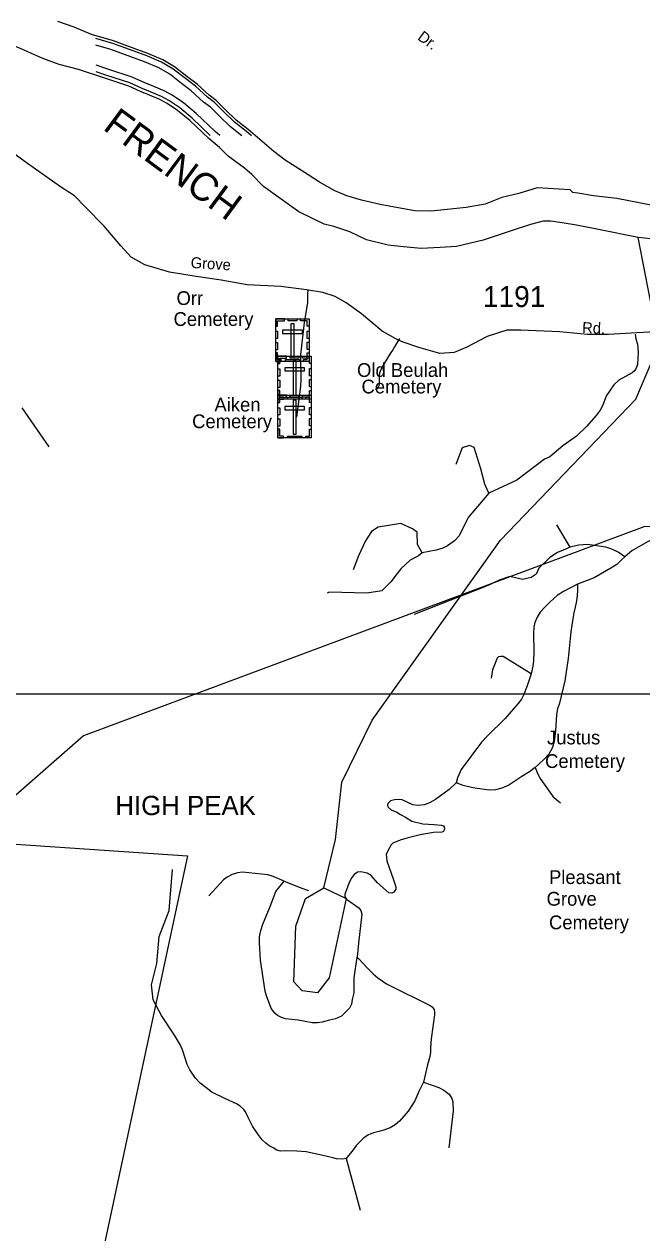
# Model space of a CAD drawing. Extents: x 884530 to 1028605, y 526725 to 653634.
# Drawn here: x 921953 to 925626, y 577160 to 584355 of the extents above; entities that cross this region are included whole.
import ezdxf

# ---------------------------------------------------------------- set-up
doc = ezdxf.new("R2010")
doc.units = 0
for name, color, linetype in [('Exist Boundary Political CountyLine', 7, 'Continuous'), ('Exist Cultural Cemetery CELL', 7, 'Continuous'), ('Exist Cultural Cemetery Label', 7, 'Continuous'), ('Exist Geographical Mountain Summit Label', 7, 'Continuous'), ('Exist Hydrographic Bay Label', 7, 'Continuous'), ('Exist Hydrographic Buffer Line', 7, 'Continuous'), ('Exist Hydrographic Misc Water Feature', 7, 'Continuous'), ('Exist Hydrographic River Shore Label', 7, 'Continuous'), ('Exist Road Non-System Type 51', 7, 'Continuous'), ('Exist Road Non-System Type 51 Label', 7, 'Continuous'), ('Exist Road Secondary Type 51 Attributed', 7, 'Continuous'), ('Exist Road Secondary Type 51 Label', 7, 'Continuous'), ('Exist Road Secondary Type 51 Number Label', 7, 'Continuous'), ('Exist Utilities Electrical Transmission Line', 7, 'Continuous'), ('Map Preparation Inset Cut Line', 7, 'Continuous')]:
    doc.layers.add(name, color=color, linetype=linetype)

msp = doc.modelspace()

# ---------------------------------------------------------------- linework, layer by layer
at = {"layer": 'Exist Boundary Political CountyLine'}
msp.add_lwpolyline([(920326, 579581.5), (922924, 579404.4), (922199.9, 576020.6), (920980.8, 570280.1)], dxfattribs=at)
at = {"layer": 'Exist Cultural Cemetery CELL'}
for points in [[(923448.8, 582601.3), (923647.8, 582601.3), (923647.8, 582346.7), (923448.8, 582346.7)], [(923448.8, 582558), (923460.1, 582558), (923460.1, 582590.2), (923500.7, 582590.2), (923500.7, 582601.3), (923448.8, 582601.3)], [(923522.8, 582601.3), (923574.7, 582601.3), (923574.7, 582589.9), (923522.8, 582589.9)], [(923647.9, 582557.9), (923636.6, 582557.9), (923636.6, 582590.1), (923596, 582590.1), (923596, 582601.2), (923647.9, 582601.2)], [(923448.7, 582483.8), (923448.7, 582527.1), (923460.1, 582527.1), (923460.1, 582483.8)], [(923489.6, 582533.2), (923489.6, 582514.6), (923607.3, 582514.6), (923607.3, 582533.2)], [(923557.8, 582572), (923539.1, 582572), (923539.1, 582369.2), (923557.8, 582369.2)], [(923636.5, 582484.9), (923636.5, 582528.2), (923647.9, 582528.2), (923647.9, 582484.9)], [(923448.7, 582416.6), (923448.7, 582459.9), (923460.1, 582459.9), (923460.1, 582416.6)], [(923636.5, 582418.9), (923636.5, 582462.2), (923647.9, 582462.2), (923647.9, 582418.9)], [(923481.8, 582346.7), (923481.8, 582358.2), (923459.8, 582358.2), (923459.8, 582398.6), (923448.7, 582398.6), (923448.7, 582346.7)], [(923461.3, 582334.7), (923472.7, 582334.7), (923472.7, 582366.9), (923513.3, 582366.9), (923513.3, 582378), (923461.4, 582378)], [(923461.4, 582378), (923660.4, 582378), (923660.4, 582123.4), (923461.4, 582123.4)], [(923535.4, 582378), (923587.2, 582378), (923587.2, 582366.6), (923535.4, 582366.6)], [(923660.5, 582334.7), (923649.2, 582334.7), (923649.2, 582366.9), (923608.6, 582366.8), (923608.6, 582378), (923660.5, 582378)], [(923614.7, 582346.7), (923614.7, 582358.1), (923636.7, 582358.1), (923636.7, 582398.6), (923647.8, 582398.6), (923647.8, 582346.7)], [(923461.3, 582260.6), (923461.3, 582303.9), (923472.7, 582303.9), (923472.7, 582260.6)], [(923502.2, 582310), (923502.2, 582291.3), (923619.9, 582291.3), (923619.9, 582310)], [(923506.2, 582358.1), (923591.1, 582358.1), (923591.1, 582346.7), (923506.2, 582346.7)], [(923570.4, 582348.7), (923551.7, 582348.7), (923551.7, 582145.9), (923570.4, 582145.9)], [(923649.1, 582261.6), (923649.1, 582304.9), (923660.5, 582304.9), (923660.5, 582261.6)], [(923461.3, 582193.3), (923461.3, 582236.7), (923472.7, 582236.7), (923472.7, 582193.3)], [(923649.1, 582195.7), (923649.1, 582239), (923660.4, 582239), (923660.4, 582195.7)], [(923494.4, 582123.4), (923494.4, 582134.9), (923472.4, 582134.9), (923472.4, 582175.3), (923461.3, 582175.3), (923461.3, 582123.4)], [(923627.3, 582123.4), (923627.3, 582134.9), (923649.3, 582134.9), (923649.3, 582175.3), (923660.4, 582175.3), (923660.4, 582123.4)], [(923461.3, 582103), (923472.7, 582103), (923472.7, 582135.2), (923513.3, 582135.2), (923513.3, 582146.4), (923461.4, 582146.4)], [(923461.4, 582146.4), (923660.4, 582146.4), (923660.4, 581891.7), (923461.4, 581891.7)], [(923502.2, 582078.3), (923502.2, 582059.6), (923619.9, 582059.6), (923619.9, 582078.3)], [(923518.8, 582134.9), (923603.7, 582134.9), (923603.7, 582123.5), (923518.8, 582123.5)], [(923535.4, 582146.3), (923587.2, 582146.3), (923587.2, 582134.9), (923535.4, 582134.9)], [(923570.4, 582117), (923551.7, 582117), (923551.7, 581914.3), (923570.4, 581914.3)], [(923660.5, 582103), (923649.2, 582103), (923649.2, 582135.2), (923608.6, 582135.2), (923608.6, 582146.3), (923660.5, 582146.3)], [(923461.3, 582028.9), (923461.3, 582072.2), (923472.7, 582072.2), (923472.7, 582028.9)], [(923649.1, 582029.9), (923649.1, 582073.2), (923660.5, 582073.2), (923660.5, 582029.9)], [(923649.1, 581964), (923649.1, 582007.3), (923660.5, 582007.3), (923660.5, 581964)], [(923461.3, 581961.7), (923461.3, 582005), (923472.7, 582005), (923472.7, 581961.7)], [(923494.4, 581891.8), (923494.4, 581903.3), (923472.4, 581903.3), (923472.4, 581943.7), (923461.3, 581943.7), (923461.3, 581891.8)], [(923627.3, 581891.7), (923627.3, 581903.2), (923649.3, 581903.2), (923649.3, 581943.6), (923660.4, 581943.6), (923660.4, 581891.7)], [(923518.8, 581903.2), (923603.7, 581903.2), (923603.7, 581891.8), (923518.8, 581891.8)]]:
    msp.add_lwpolyline(points, close=True, dxfattribs=at)
at = {"layer": 'Exist Hydrographic Bay Label'}
for points in [[(921646.9, 584375.2), (921753.7, 584313.2), (921839.1, 584247.2), (921919.3, 584217.5), (922061.4, 584153), (922159.1, 584116.8), (922273, 584086.8), (922430.7, 584035.4), (922572.2, 583988.8), (922663.4, 583947.3)], [(925004.8, 583381.5), (924894.9, 583347.3), (924794, 583322.6), (924693.8, 583283.5), (924581.8, 583264.8), (924468.2, 583252.9), (924373.9, 583242.1), (924276.3, 583244.1), (924177.5, 583261.1), (924070.2, 583282.6), (923959.6, 583308), (923871.3, 583333.4), (923800.6, 583362.5), (923709.5, 583414.1), (923608.8, 583480.9), (923506, 583546.6), (923437.5, 583596.8), (923381.4, 583644.9), (923285.1, 583729.2), (923214.3, 583783.5), (923151, 583845.2), (923094.2, 583901.8), (923052.3, 583932.1), (922980.8, 583998.6), (922920.8, 584044.8), (922847.7, 584101), (922776.5, 584142.7), (922688.6, 584180.7), (922606, 584210.4), (922484.3, 584255.5), (922352.8, 584293.1), (922250, 584338), (922153.7, 584370.6)], [(923586.6, 583237.7), (923376.7, 583388.7), (923307.6, 583459.6), (923262.4, 583497.5), (923166.9, 583569), (923114, 583622), (923050.6, 583674.1), (922937.4, 583781.5), (922865.4, 583842.1), (922803.1, 583883.8), (922760, 583906.2), (922663.4, 583947.3)], [(925769.2, 583259.5), (925611, 583291.7), (925477.2, 583317), (925339.4, 583334.3), (925246.4, 583349.1), (925216, 583354.2), (925200.2, 583369.5), (925004.8, 583381.5)], [(925603.9, 583085.5), (925369.2, 583132.3), (925238.8, 583158.5), (925152.5, 583173.1), (925085, 583181.9), (925038.8, 583182.8), (924963.8, 583161.8), (924843.1, 583122.6), (924683, 583068.7), (924523.5, 583030.9), (924427.2, 583025.9), (924314.8, 583020.1), (924208, 583029), (924118.3, 583039.1), (923989.4, 583071), (923889.1, 583118.6), (923795.3, 583151.7), (923736.5, 583165.2), (923586.6, 583237.7)], [(925718.5, 583072.6), (925603.9, 583085.5)], [(923736, 579214.1), (923867.2, 579149.2), (923766.9, 578678.6), (923696.9, 578588.1), (923605.5, 578599.8), (923557.4, 578653.3), (923569.3, 578984.5), (923625.3, 579150.7), (923736, 579214.1)]]:
    msp.add_lwpolyline(points, dxfattribs=at)
at = {"layer": 'Exist Hydrographic Buffer Line'}
for points in [[(923304.9, 583691.3), (923275.3, 583717.3), (923204.1, 583771.8), (923140.2, 583834.2), (923084.2, 583890), (923042.5, 583920.2), (922970.8, 583986.8), (922911.3, 584032.5), (922839.1, 584088.1), (922769.5, 584128.9), (922682.9, 584166.3), (922600.7, 584195.9), (922479.5, 584240.8), (922379.8, 584269.3)], [(923247.9, 583691.6), (923179.8, 583743.7), (923114.2, 583807.8), (923060.1, 583861.7), (923018.9, 583891.5), (922946.8, 583958.5), (922888.8, 584003.2), (922818.3, 584057.3), (922752.8, 584095.8), (922669.3, 584131.8), (922588, 584161.1), (922467.9, 584205.6), (922378, 584231.3)], [(922379, 584112.4), (922448.5, 584089.8), (922593, 584042.2), (922685.8, 584000)], [(922378.1, 584073.9), (922437, 584054.7), (922579.5, 584007.7), (922671.3, 583966)], [(923059.6, 583693.5), (922950.9, 583796.7), (922877.6, 583858.3), (922813.4, 583901.3), (922768.7, 583924.6), (922671.3, 583966)], [(923117.2, 583693.5), (923088.5, 583717), (922975.5, 583824.2), (922899.8, 583887.9), (922832.3, 583933.1), (922784.5, 583958), (922685.8, 584000)]]:
    msp.add_lwpolyline(points, dxfattribs=at)
at = {"layer": 'Exist Hydrographic Misc Water Feature'}
msp.add_lwpolyline([(923736, 579214.1), (923804.7, 579501.5), (923842, 579842.1), (924021.9, 580212.5), (924785.8, 581283.4), (925591.6, 582123.6), (925691.7, 582361.2), (925693, 582627), (925603.9, 583085.5)], dxfattribs=at)
at = {"layer": 'Exist Road Non-System Type 51'}
for p, q in [((925200.3, 581241.3), (925121.2, 581374.3)), ((923867, 577602.5), (923950.9, 577295.3))]:
    msp.add_line(p, q, dxfattribs=at)
for points in [[(923574.2, 582016.3), (923599, 582199.7), (923600.1, 582239.9), (923599, 582386.6), (923606.1, 582458.7), (923620.2, 582577), (923639.2, 582697.6), (923640.7, 582746.1), (923642.7, 582776.3)], [(924184.2, 582483.6), (924155.6, 582434.9), (924145.9, 582416.9), (924134, 582400.1), (924117.7, 582374.6), (924100.3, 582345.1), (924080, 582310.5), (924066.5, 582280.5), (924063.4, 582259.2), (924064.9, 582242.1), (924063.6, 582229.6), (924063.6, 582217.1), (924062.7, 582202.7), (924056.7, 582190.5), (924041.4, 582178.2)], [(925587.6, 582509.2), (925590.9, 582481.8), (925600.3, 582450.5), (925605.6, 582401.6), (925599.8, 582328.7), (925593.4, 582308.1), (925582.2, 582290.9), (925569.3, 582279.6), (925490.3, 582235.5), (925460, 582208.4), (925416.1, 582144), (925389.6, 582079.2), (925377.8, 582057.7), (925354.2, 582025.4), (925296.7, 581960.1), (925237.7, 581902.5), (925156.2, 581845.1), (925078.8, 581779.1), (925046.6, 581765.2), (924883.2, 581641), (924716.9, 581563.5)], [(921939.4, 582071.1), (922100, 581840)], [(924716.9, 581563.5), (924693.4, 581616.1), (924669.3, 581708.3), (924629.1, 581834.4), (924601.3, 581847.8), (924557.4, 581832.8), (924519.9, 581734.2)], [(926691, 581689.5), (926578.5, 581697.2), (926497.2, 581701.3), (926465.9, 581700.5), (926444.1, 581696.1), (926420.7, 581689.2), (926338.1, 581641.3), (926137.1, 581519.1), (925999.2, 581441.9), (925817.3, 581341.4), (925660, 581274.4), (925566.9, 581219.4), (925524.7, 581183.9)], [(924716.9, 581563.5), (924592.7, 581418.3), (924540.9, 581309), (924512.6, 581280), (924469.8, 581248.8), (924442.5, 581235), (924404.1, 581224.5), (924320.4, 581208.2)], [(924320.4, 581208.2), (924292.7, 581257.4), (924290.9, 581331.6), (924263.3, 581351.1), (924193.4, 581381.7), (924057.9, 581360.3), (924018.9, 581335.2), (923982.2, 581279.7), (923941.1, 581190.2), (923908.9, 581106.1)], [(925200.3, 581241.3), (925159.5, 581224.7), (925124.7, 581209.9), (925079.2, 581180), (925014.3, 581116.3), (924997.8, 581080.5), (924967.5, 581061.2), (924915.9, 581049.9), (924840.6, 581066.7), (924777.1, 581044.6), (924724.7, 581019.7), (924686.2, 581003.2), (924272.3, 580840.4)], [(925524.7, 581183.9), (925485.7, 581212.5), (925447.7, 581229.3), (925411.5, 581241.8), (925303.7, 581257.6), (925252.6, 581253.5), (925223, 581248.2), (925200.3, 581241.3)], [(924320.4, 581208.2), (924297.6, 581189.4), (924249.5, 581164.8), (924193.8, 581112.7), (924172.1, 581084.7), (924134.1, 581035.9), (924079.5, 580981.3), (923990, 580967.9), (923766.4, 580973.5), (923754.1, 580967.9)], [(925524.7, 581183.9), (925503.7, 581164.1), (925477.4, 581139.1), (925442, 581116.4), (925342.6, 581058.4), (925244.7, 581022)], [(925244.7, 581022), (925160.3, 580978.6), (925122.9, 580953.3), (925079.5, 580914.2), (925049.9, 580883.7), (925022.7, 580854.3), (925003.8, 580825.5), (924989.5, 580793.6), (924983.8, 580766.3), (924981.2, 580730.1), (924983.6, 580616.8), (924982.9, 580567.4), (924978.2, 580532.9), (924968.5, 580488.5)], [(925244.7, 581022), (925244.7, 580981.2), (925242.2, 580955), (925239.5, 580935.1), (925235.9, 580911.8), (925229, 580883.7), (925222.2, 580849.8), (925215.1, 580814.2), (925210, 580777.6), (925203.8, 580737.6), (925189.1, 580578.4), (925168.1, 580446.3), (925136, 580313.2), (925124.7, 580279.2), (925118.5, 580244.6), (925112.7, 580148.7), (925105, 580083.4), (925092.8, 580044.1), (925073.9, 580008.5), (925043.7, 579977.5), (924991.4, 579929.1)], [(924968.5, 580488.5), (924801.8, 580589.9), (924787.5, 580591.7), (924773.1, 580588.1), (924765.8, 580580.9), (924738.5, 580511.1), (924730.7, 580462.6)], [(924968.5, 580488.5), (924957.1, 580451.1), (924944.3, 580416.6), (924922.8, 580359.9), (924909.9, 580336), (924888.9, 580308.3), (924811.1, 580219.1), (924708.8, 580118.7), (924673.5, 580080), (924551.9, 579917.4), (924529.8, 579869.3), (924522.2, 579838.2)], [(924991.4, 579929.1), (924958.2, 579904.9), (924911.9, 579876.1), (924835.5, 579825.4), (924793.1, 579807.3), (924755.3, 579797.4), (924717.5, 579795.1), (924621.4, 579809.5), (924563.8, 579822.4), (924522.7, 579838.1), (924522.2, 579838.2)], [(924991.4, 579929.1), (925008.8, 579889.7), (925025.4, 579858.2), (925098.6, 579754.6), (925143.5, 579719.5)], [(924523, 579838.2), (924522.7, 579838.1), (924481.4, 579799.9), (924399.4, 579739.2), (924367.1, 579720.6), (924334, 579707.9), (924294.5, 579703.6), (924264.7, 579707.9), (924200.6, 579736.9), (924177.2, 579739.5), (924154.5, 579738.4), (924132.5, 579730.8), (924115.9, 579716.4), (924112.8, 579706.5), (924115.1, 579696), (924135.6, 579677.8), (924169.6, 579665), (924191.2, 579649.2), (924221.4, 579633.4), (924258.8, 579611.2), (924324, 579593.8), (924392, 579590.1), (924432.9, 579586.3), (924446.6, 579582.5), (924450.7, 579575.9), (924453.3, 579566.4), (924451.3, 579557), (924446.6, 579549.2), (924436.7, 579545.3), (924387, 579542.8), (924308.4, 579529.7), (924237.5, 579511.4), (924188.5, 579497.7), (924145.3, 579479.5), (924133.3, 579467.5), (924122.7, 579448.6), (924106.4, 579414.3), (924109, 579375), (924148.1, 579266.5), (924163.3, 579220.1), (924163.6, 579205.2), (924152.2, 579188.3), (924139.4, 579181.5), (924122.2, 579183.6), (924054.6, 579243.9), (924017.5, 579286.3), (923993.2, 579300.6), (923956, 579308.9), (923935.7, 579307), (923916.4, 579293.2), (923901.2, 579275.2), (923887.2, 579250.2), (923859, 579175.2), (923860.1, 579159.5), (923870, 579146.6), (923942.8, 579094.4), (923955.5, 579077.7), (923962, 579055.9), (923941.4, 578884.6), (923932.6, 578800.4)], [(923867, 577602.5), (923846.8, 577598.4), (923810.9, 577600.5), (923788, 577605.2), (923721, 577622.1), (923676.3, 577632.2), (923630.4, 577642.4), (923573.6, 577646.4), (923507.2, 577647.1), (923477.5, 577646.4), (923455.9, 577651.9), (923432.8, 577664.7), (923409.9, 577677.5), (923390.2, 577693.1), (923369.2, 577714), (923343.6, 577745.2), (923309.8, 577794.6), (923283.4, 577850.7), (923268.2, 577879.4), (923259.7, 577893.3), (923238.1, 577913.6), (923215.7, 577927.8), (923145.8, 577958.8), (923069.7, 577996.8), (923033.1, 578023.8), (922999.2, 578051.5), (922972.3, 578080), (922937.3, 578130.3), (922923, 578162.2), (922897, 578242.3), (922882.2, 578276.3), (922847.7, 578335.5), (922769.2, 578454.2), (922720.2, 578546.6), (922710.5, 578635.4), (922742, 578763.9), (922755.1, 578923.9), (922815.4, 579078.6), (922835.2, 579322.6)], [(923498.1, 579254), (923434.6, 579281.3), (923402.4, 579290.8), (923251.2, 579306.1), (923220.9, 579302.9), (923188.8, 579292.8), (923160.7, 579277.8), (923138, 579261.4), (923051.6, 579165.4)], [(923931.9, 578800.4), (923913.7, 578678), (923912.9, 578588.1), (923904.4, 578549.5), (923900.3, 578521.5), (923888, 578496.4), (923840.8, 578449.3), (923804, 578433.5), (923768.6, 578424.8), (923725.9, 578413.1), (923696.9, 578409.4), (923666.2, 578410.5), (923583.2, 578425.4), (923506.1, 578433.6), (923482.5, 578441), (923460.4, 578453.6), (923443.1, 578468.1), (923428.8, 578484.7), (923419.7, 578501), (923393.2, 578569.7), (923386.6, 578598.8), (923358.2, 578783.7), (923352.1, 578886.6), (923353.1, 578922), (923359.5, 578959.1), (923372.3, 578997), (923416, 579102.2), (923450, 579191.4), (923498.1, 579254)], [(923498.1, 579254), (923603.9, 579211.9), (923644.4, 579197.3)], [(923931.9, 578800.4), (923942, 578793.2), (923994.2, 578734.7), (924028.3, 578702), (924056.6, 578677.1), (924108.1, 578642.1), (924162.7, 578613.9), (924332.6, 578531.4), (924368, 578513.3), (924378.5, 578505.7), (924383.6, 578499), (924390.3, 578488.9), (924393, 578473.7), (924393.8, 578457.6), (924372.8, 578315), (924370.1, 578261.4), (924368.6, 578235.7), (924365.9, 578209.9), (924351.2, 578159.8), (924327.7, 578057.3)], [(924327.7, 578057.3), (924299.7, 578000.8), (924276.2, 577945.8), (924237.2, 577884.3), (924210, 577853.7), (924185, 577824.4), (924158.6, 577802.9), (924128.6, 577784.1), (924092.4, 577770.2), (924061.6, 577762.3), (924030.5, 577755.6), (924000.6, 577743.1), (923973.4, 577725.6), (923952.6, 577706.2), (923930.3, 577681.1), (923904.2, 577645), (923882.4, 577619.2), (923867, 577602.5)], [(924327.7, 578057.3), (924420, 578023.9), (924449, 578009.3), (924479.6, 577984.8), (924497.2, 577958.7), (924501.8, 577939.3), (924504.6, 577886.3), (924478, 577665.1)]]:
    msp.add_lwpolyline(points, dxfattribs=at)
at = {"layer": 'Exist Road Secondary Type 51 Attributed'}
msp.add_lwpolyline([(925891.3, 582534.4), (925597, 582517.1), (925428.8, 582508.5), (925303.1, 582507.2), (925136.1, 582523.3), (924907.6, 582533.1), (924824, 582533.5), (924706.1, 582495), (924585.2, 582433), (924510.4, 582400.5), (924424.6, 582395.6), (924368.7, 582410.7), (924299.4, 582430.5), (924200.9, 582464), (924164.2, 582481.4), (924081.3, 582528.4), (923959.9, 582631.6), (923868.8, 582695.5), (923802, 582735.1), (923729, 582758.6), (923632.4, 582774.3), (923478.3, 582793.6), (923279, 582803.4), (923124, 582831.4), (922975.7, 582852.9), (922816.7, 582878.4), (922670.6, 582923.4), (922588.8, 582968.4), (922527.7, 583036.3), (922427.6, 583152), (922317.8, 583265.2), (922252.9, 583333.4), (922169.4, 583387.2), (921972.9, 583526), (921812.9, 583641.3)], dxfattribs=at)
at = {"layer": 'Exist Utilities Electrical Transmission Line'}
msp.add_lwpolyline([(945735.9, 569292.4), (944511.8, 570474.8), (943313.9, 571626.5), (942530.7, 573100.6), (941761.7, 574594.1), (941063.9, 576120.3), (940393.7, 577647.3), (939830.8, 578620.8), (939001, 579373.9), (938802.7, 579433), (937171.8, 579811), (935544.6, 580195.5), (933918.8, 580578.7), (932267.9, 580954.5), (931153.7, 581033.3), (928415.8, 581209.1), (925643.8, 581364.6), (922305, 580117.8), (921595.1, 579498.2)], dxfattribs=at)
at = {"layer": 'Map Preparation Inset Cut Line'}
msp.add_lwpolyline([(929019.7, 580367.4), (913851.5, 580367.4), (913851.5, 608590.9), (929019.7, 608590.9)], close=True, dxfattribs=at)

# ---------------------------------------------------------------- texts
at = {"layer": 'Exist Cultural Cemetery Label'}
for s, p in [('Orr', (922858.7, 582683.7)), ('Cemetery', (922841, 582559)), ('Old Beulah', (923932.6, 582255.4)), ('Cemetery', (923959, 582157)), ('Aiken', (923084.1, 582049.7)), ('Cemetery', (922951.6, 581950.2)), ('Justus', (925062.3, 580067.6)), ('Cemetery', (925051, 579927.1)), ('Pleasant', (925074.3, 579236.2)), ('Grove', (925059.9, 579107.3)), ('Cemetery', (925074.4, 578966.8))]:
    msp.add_text(s, height=82.02, dxfattribs=at).set_placement(p)
at = {"layer": 'Exist Geographical Mountain Summit Label'}
msp.add_text('HIGH PEAK', height=114.83, dxfattribs=at).set_placement((922494.8, 579646.4))
at = {"layer": 'Exist Hydrographic River Shore Label'}
msp.add_text('FRENCH', height=167.32, rotation=323.57914, dxfattribs=at).set_placement((922414.9, 583732.2))
at = {"layer": 'Exist Road Non-System Type 51 Label'}
msp.add_text('Dr.', height=65.62, rotation=323.88887, dxfattribs=at).set_placement((924287.5, 584267.5))
at = {"layer": 'Exist Road Secondary Type 51 Label'}
for s, rotation, p in [('Grove', 356.41204, (922941.4, 582904.4)), ('Rd.', 357.74387, (925270.3, 582516.5))]:
    msp.add_text(s, height=65.62, rotation=rotation, dxfattribs=at).set_placement(p)
at = {"layer": 'Exist Road Secondary Type 51 Number Label'}
msp.add_text('1191', height=125, dxfattribs=at).set_placement((924681, 582671.3))

doc.saveas('drawing.dxf')
